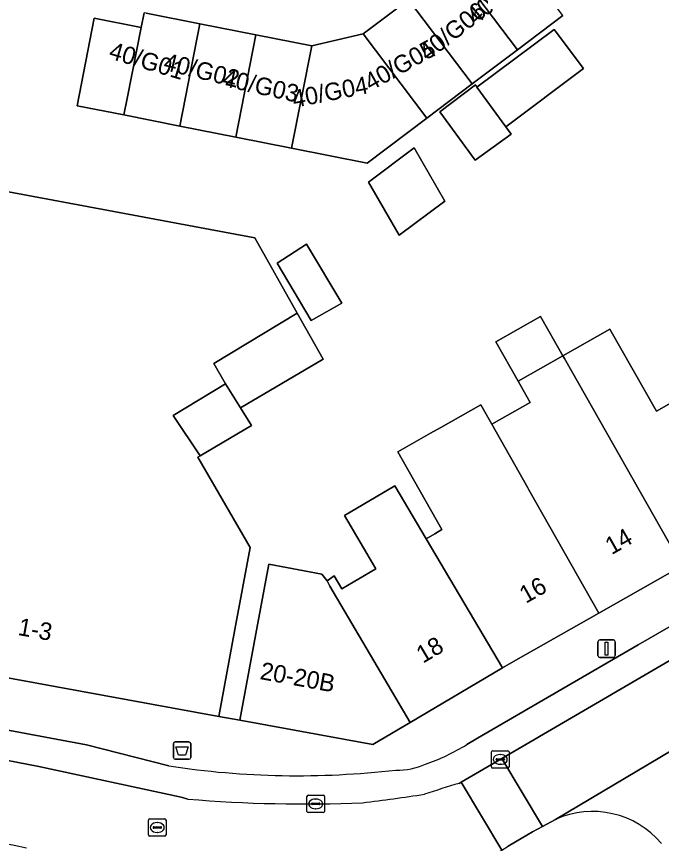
# Model space of a CAD drawing. Extents: x 161838 to 162344, y 381620 to 382160.
# Drawn here: x 161947.12 to 161984.06, y 381932.12 to 381979.46 of the extents above; entities that cross this region are included whole.
import ezdxf

# ---------------------------------------------------------------- set-up
doc = ezdxf.new("R2010")
doc.units = 0
for name, color, linetype in [('IMGEO_Afvalbak', 7, 'Continuous'), ('IMGEO_Erf', 7, 'Continuous'), ('IMGEO_Kolk', 7, 'Continuous'), ('IMGEO_Lichtmast', 7, 'Continuous'), ('IMGEO_Pand', 7, 'Continuous'), ('IMGEO_Pand_nummerreeks', 7, 'Continuous'), ('IMGEO_Parkeervlak_open', 7, 'Continuous'), ('IMGEO_Rijbaan_lokaal_open', 7, 'Continuous'), ('IMGEO_Rioolput', 7, 'Continuous'), ('IMGEO_Voetpad_open', 7, 'Continuous')]:
    doc.layers.add(name, color=color, linetype=linetype)

msp = doc.modelspace()

# ---------------------------------------------------------------- linework, layer by layer
at = {"layer": 'IMGEO_Afvalbak'}
for p, q in [((161956.108, 381937.036), (161956.108, 381937.836)), ((161956.108, 381937.836), (161956.108, 381937.036)), ((161956.208, 381937.936), (161956.998, 381937.936)), ((161956.998, 381937.936), (161956.208, 381937.936)), ((161957.098, 381937.836), (161957.098, 381937.036)), ((161957.098, 381937.036), (161957.098, 381937.836)), ((161956.998, 381936.936), (161956.208, 381936.936)), ((161956.208, 381936.936), (161956.998, 381936.936))]:
    msp.add_line(p, q, dxfattribs=at)
msp.add_lwpolyline([(161956.251, 381937.65), (161956.955, 381937.65), (161956.806, 381937.18), (161956.4, 381937.18), (161956.251, 381937.65)], dxfattribs=at)
for centre, start, end in [((161956.208, 381937.836), 90, 180), ((161956.208, 381937.836), 90, 180), ((161956.998, 381937.836), 0, 90), ((161956.998, 381937.836), 360, 90), ((161956.208, 381937.036), 180, 270), ((161956.208, 381937.036), 180, 270), ((161956.998, 381937.036), 270, 0), ((161956.998, 381937.036), 270, 0)]:
    msp.add_arc(centre, 0.1, start, end, dxfattribs=at)
at = {"layer": 'IMGEO_Erf'}
for points in [[(161978.407, 381979.515), (161975.815, 381977.558), (161973.222, 381975.601), (161970.629, 381973.644), (161967.212, 381971.065), (161962.878, 381971.924), (161959.674, 381972.559), (161956.47, 381973.194), (161953.266, 381973.829), (161950.592, 381974.359), (161951.578, 381979.366), (161954.258, 381978.838), (161954.425, 381979.681)], [(161946.353, 381969.488), (161960.778, 381966.791), (161963.199, 381962.487), (161964.682, 381959.85), (161959.954, 381957.055), (161960.584, 381956.047), (161957.641, 381954.308), (161957.508, 381954.229), (161960.51, 381949.065), (161959.633, 381944.374), (161958.703, 381939.397), (161959.912, 381939.177), (161960.838, 381944.127), (161961.581, 381948.104), (161964.605, 381947.539), (161964.906, 381947.159), (161965.322, 381947.445), (161965.76, 381946.704), (161967.699, 381947.85), (161965.9, 381950.893), (161968.788, 381952.601), (161970.587, 381949.557), (161971.087, 381949.852), (161971.482, 381950.086), (161968.957, 381954.537), (161970.838, 381955.605), (161971.425, 381955.938), (161973.708, 381957.234), (161974.339, 381956.122), (161976.536, 381957.369), (161975.847, 381958.584), (161974.572, 381960.833), (161977.137, 381962.294), (161978.419, 381960.043), (161981.107, 381961.568), (161983.776, 381956.863), (161986.296, 381958.292)]]:
    msp.add_lwpolyline(points, dxfattribs=at)
for points in [[(161973.405, 381975.547), (161973.495, 381975.424), (161977.925, 381978.729), (161979.601, 381976.482), (161975.144, 381973.157), (161975.453, 381972.733), (161973.395, 381971.235), (161971.373, 381974.013)], [(161969.903, 381971.952), (161971.646, 381968.899), (161969.046, 381966.936), (161967.29, 381969.979)], [(161963.737, 381966.433), (161965.762, 381963.058), (161963.999, 381962.055), (161962.048, 381965.345)]]:
    msp.add_lwpolyline(points, close=True, dxfattribs=at)
at = {"layer": 'IMGEO_Kolk'}
for p, q in [((161974.329, 381936.504), (161974.329, 381937.356)), ((161974.404, 381937.43), (161975.256, 381937.43)), ((161974.817, 381937.21), (161974.842, 381937.21)), ((161975.33, 381937.356), (161975.33, 381936.504)), ((161974.588, 381936.924), (161974.588, 381936.936)), ((161975.026, 381936.887), (161974.628, 381936.887)), ((161974.631, 381936.973), (161975.029, 381936.973)), ((161974.84, 381936.65), (161974.815, 381936.65)), ((161975.072, 381936.936), (161975.072, 381936.924)), ((161975.256, 381936.43), (161974.404, 381936.43)), ((161963.757, 381933.958), (161963.757, 381934.81)), ((161963.832, 381934.884), (161964.684, 381934.884)), ((161964.758, 381934.81), (161964.758, 381933.958)), ((161964.016, 381934.378), (161964.016, 381934.39)), ((161964.454, 381934.341), (161964.056, 381934.341)), ((161964.059, 381934.427), (161964.457, 381934.427)), ((161964.245, 381934.664), (161964.27, 381934.664)), ((161964.5, 381934.39), (161964.5, 381934.378)), ((161964.684, 381933.884), (161963.832, 381933.884)), ((161964.268, 381934.104), (161964.243, 381934.104))]:
    msp.add_line(p, q, dxfattribs=at)
for points in [[(161974.329, 381936.504), (161974.329, 381937.356)], [(161974.404, 381937.43), (161975.256, 381937.43)], [(161975.33, 381937.356), (161975.33, 381936.504)], [(161975.256, 381936.43), (161974.404, 381936.43)], [(161963.757, 381933.958), (161963.757, 381934.81)], [(161963.832, 381934.884), (161964.684, 381934.884)], [(161964.758, 381934.81), (161964.758, 381933.958)], [(161964.684, 381933.884), (161963.832, 381933.884)]]:
    msp.add_lwpolyline(points, dxfattribs=at)
for centre, radius, start, end in [((161974.406, 381937.354), 0.0765, 91.552, 178.448), ((161974.406, 381937.354), 0.0765, 91.552, 178.448), ((161975.254, 381937.354), 0.0765, 1.552, 88.448), ((161975.254, 381937.354), 0.0765, 1.552, 88.448), ((161974.628, 381936.933), 0.0403, 85.8775, 175.7526), ((161974.625, 381936.923), 0.0366, 178.938, 274.7102), ((161975.029, 381936.93), 0.043, 264.8664, 352.4533), ((161975.033, 381936.935), 0.0386, 1.7309, 96.639), ((161974.406, 381936.506), 0.0765, 181.552, 268.448), ((161974.406, 381936.506), 0.0765, 181.552, 268.448), ((161975.254, 381936.506), 0.0765, 271.552, 358.448), ((161975.254, 381936.506), 0.0765, 271.552, 358.448), ((161963.834, 381934.808), 0.0765, 91.552, 178.448), ((161963.834, 381934.808), 0.0765, 91.552, 178.448), ((161964.682, 381934.808), 0.0765, 1.552, 88.448), ((161964.682, 381934.808), 0.0765, 1.552, 88.448), ((161964.056, 381934.387), 0.0403, 85.8775, 175.7526), ((161964.053, 381934.377), 0.0366, 178.938, 274.7102), ((161964.457, 381934.384), 0.043, 264.8664, 352.4533), ((161964.461, 381934.389), 0.0386, 1.7309, 96.639), ((161963.834, 381933.96), 0.0765, 181.552, 268.448), ((161963.834, 381933.96), 0.0765, 181.552, 268.448), ((161964.682, 381933.96), 0.0765, 271.552, 358.448), ((161964.682, 381933.96), 0.0765, 271.552, 358.448)]:
    msp.add_arc(centre, radius, start, end, dxfattribs=at)
for centre, major_axis, ratio, start_param, end_param in [((161974.816, 381936.93), (-0.387, 0.002), 0.722429, 4.712389, 7.853982), ((161974.841, 381936.93), (-0.39, 0.002), 0.717154, 1.570796, 4.712389), ((161964.244, 381934.384), (-0.387, 0.002), 0.722429, 4.712389, 7.853982), ((161964.269, 381934.384), (-0.39, 0.002), 0.717154, 1.570796, 4.712389)]:
    msp.add_ellipse(centre, major_axis=major_axis, ratio=ratio, start_param=start_param, end_param=end_param, dxfattribs=at)
at = {"layer": 'IMGEO_Lichtmast'}
for p, q in [((161980.523, 381943.772), (161981.313, 381943.772)), ((161981.313, 381943.772), (161980.523, 381943.772)), ((161980.423, 381942.872), (161980.423, 381943.672)), ((161980.423, 381943.672), (161980.423, 381942.872)), ((161981.413, 381943.672), (161981.413, 381942.872)), ((161981.413, 381942.872), (161981.413, 381943.672)), ((161981.313, 381942.772), (161980.523, 381942.772)), ((161980.523, 381942.772), (161981.313, 381942.772))]:
    msp.add_line(p, q, dxfattribs=at)
msp.add_lwpolyline([(161980.843, 381943.647), (161980.993, 381943.647), (161980.993, 381942.897), (161980.843, 381942.897), (161980.843, 381943.647)], dxfattribs=at)
for centre, start, end in [((161980.523, 381943.672), 90, 180), ((161980.523, 381943.672), 90, 180), ((161981.313, 381943.672), 0, 90), ((161981.313, 381943.672), 360, 90), ((161980.523, 381942.872), 180, 270), ((161980.523, 381942.872), 180, 270), ((161981.313, 381942.872), 270, 0), ((161981.313, 381942.872), 270, 0)]:
    msp.add_arc(centre, 0.1, start, end, dxfattribs=at)
at = {"layer": 'IMGEO_Pand'}
for points in [[(161972.167, 381982.389), (161975.815, 381977.558), (161978.407, 381979.515), (161974.76, 381984.346)], [(161969.575, 381980.431), (161973.222, 381975.601), (161975.815, 381977.558), (161972.167, 381982.389)], [(161969.575, 381980.431), (161966.982, 381978.474), (161970.629, 381973.644), (161973.222, 381975.601)], [(161957.629, 381979.046), (161954.548, 381979.657), (161954.425, 381979.681), (161954.258, 381978.838), (161953.454, 381974.777), (161953.266, 381973.829), (161956.47, 381973.194)], [(161954.258, 381978.838), (161951.578, 381979.366), (161950.592, 381974.359), (161953.266, 381973.829), (161953.454, 381974.777)], [(161957.629, 381979.046), (161956.47, 381973.194), (161959.674, 381972.559), (161960.834, 381978.411)], [(161973.495, 381975.424), (161975.144, 381973.157), (161979.601, 381976.482), (161977.925, 381978.729)], [(161962.878, 381971.924), (161964.038, 381977.776), (161960.834, 381978.411), (161959.674, 381972.559)], [(161962.878, 381971.924), (161967.212, 381971.065), (161970.629, 381973.644), (161966.982, 381978.474), (161964.038, 381977.776)], [(161973.495, 381975.424), (161973.405, 381975.547), (161971.373, 381974.013), (161973.395, 381971.235), (161975.453, 381972.733), (161975.144, 381973.157)], [(161969.903, 381971.952), (161967.29, 381969.979), (161969.046, 381966.936), (161971.646, 381968.899)], [(161957.508, 381954.229), (161957.641, 381954.308), (161956.103, 381956.625), (161959.089, 381958.438), (161958.426, 381959.594), (161963.199, 381962.487), (161960.778, 381966.791), (161946.353, 381969.488), (161942.497, 381970.209), (161940.551, 381959.529), (161939.463, 381953.562), (161938.4, 381947.726), (161937.628, 381943.237), (161958.703, 381939.397), (161959.633, 381944.374), (161960.51, 381949.065)], [(161963.737, 381966.433), (161962.048, 381965.345), (161963.999, 381962.055), (161965.762, 381963.058)], [(161964.682, 381959.85), (161963.199, 381962.487), (161958.426, 381959.594), (161959.089, 381958.438), (161959.954, 381957.055)], [(161977.137, 381962.294), (161974.572, 381960.833), (161975.847, 381958.584), (161978.419, 381960.043)], [(161978.419, 381960.043), (161978.509, 381959.885), (161985.242, 381948.014), (161990.45, 381950.969), (161987.983, 381955.318), (161986.296, 381958.292), (161983.776, 381956.863), (161981.107, 381961.568)], [(161978.509, 381959.885), (161978.419, 381960.043), (161975.847, 381958.584), (161976.536, 381957.369), (161974.339, 381956.122), (161976.401, 381952.486), (161976.47, 381952.367), (161980.473, 381945.309), (161985.242, 381948.014)], [(161959.954, 381957.055), (161959.089, 381958.438), (161956.103, 381956.625), (161957.641, 381954.308), (161960.584, 381956.047)], [(161974.339, 381956.122), (161973.708, 381957.234), (161971.425, 381955.938), (161970.838, 381955.605), (161968.957, 381954.537), (161971.482, 381950.086), (161971.087, 381949.852), (161970.587, 381949.557), (161974.954, 381942.172), (161975.721, 381942.613), (161980.473, 381945.309), (161976.47, 381952.367), (161976.401, 381952.486)], [(161970.587, 381949.557), (161968.788, 381952.601), (161965.9, 381950.893), (161967.699, 381947.85), (161965.76, 381946.704), (161965.322, 381947.445), (161964.906, 381947.159), (161965.06, 381946.853), (161969.673, 381939.049), (161974.954, 381942.172)], [(161964.906, 381947.159), (161964.605, 381947.539), (161961.581, 381948.104), (161960.838, 381944.127), (161959.912, 381939.177), (161967.538, 381937.787), (161969.673, 381939.049), (161965.06, 381946.853)]]:
    msp.add_lwpolyline(points, close=True, dxfattribs=at)
at = {"layer": 'IMGEO_Parkeervlak_open'}
for points in [[(161972.482, 381935.56), (161972.584, 381935.619), (161974.917, 381936.979), (162000, 381951.624), (162005.452, 381955.402), (162009.423, 381958.174), (162019.209, 381965.048), (162018.131, 381966.571), (162009.22, 381960.309), (162009.295, 381960.196), (162002.756, 381955.558), (162000, 381953.557), (161999.035, 381952.878), (161982.723, 381943.483), (161973.533, 381938.154), (161972.911, 381937.782)], [(161951.124, 381937.766), (161939.77, 381939.886)], [(161936.936, 381938.606), (161945.23, 381937.136), (161948.397, 381936.525), (161956.559, 381934.761), (161956.934, 381934.662)], [(161955.844, 381936.558), (161951.124, 381937.766)]]:
    msp.add_lwpolyline(points, dxfattribs=at)
for centre, radius, start, end in [((161966.612, 381947.97), 11.978, 289.2073, 301.7251), ((161968.935, 381940.376), 4.054, 268.8789, 293.5201), ((161963.225, 381984.863), 48.865, 261.3129, 276.6177), ((161991.866, 381870.118), 68.253, 106.49965, 108.251), ((161951.813, 382058.231), 124.701, 276.97079, 278.61437), ((161963.595, 382013.437), 79.056, 265.16682, 272.43023)]:
    msp.add_arc(centre, radius, start, end, dxfattribs=at)
at = {"layer": 'IMGEO_Rijbaan_lokaal_open'}
for points in [[(161954.548, 381979.657), (161957.629, 381979.046), (161960.834, 381978.411), (161964.038, 381977.776), (161966.982, 381978.474), (161969.575, 381980.431)], [(161993.457, 381942.589), (161993.996, 381942.987), (161977.996, 381933.497)], [(161956.934, 381934.662), (161956.559, 381934.761), (161948.397, 381936.525), (161945.23, 381937.136), (161936.936, 381938.606), (161936.675, 381938.652), (161932.946, 381939.313), (161932.48, 381939.395), (161923.265, 381941.028), (161922.495, 381936.626), (161946.986, 381932.028), (161947.69, 381931.869)], [(161972.584, 381935.619), (161972.482, 381935.56)], [(161972.574, 381930.28), (161974.913, 381931.737), (161972.584, 381935.619)]]:
    msp.add_lwpolyline(points, dxfattribs=at)
for points in [[(161993.996, 381942.987), (161994.184, 381943.066), (161994.373, 381943.145), (161994.71, 381943.316), (162000, 381946.422), (162001.768, 381947.455), (162005.028, 381949.695), (162012.054, 381954.611), (162009.423, 381958.174), (162005.452, 381955.402), (162000, 381951.624), (161974.917, 381936.979), (161977.254, 381933.082), (161977.996, 381933.497)], [(161974.917, 381936.979), (161972.584, 381935.619), (161974.913, 381931.737), (161975.276, 381931.963), (161975.7, 381932.21), (161976.668, 381932.788), (161977.254, 381933.082)]]:
    msp.add_lwpolyline(points, close=True, dxfattribs=at)
for centre, radius, start, end in [((161991.866, 381870.118), 68.253, 106.49965, 108.251), ((161951.813, 382058.231), 124.701, 276.97079, 278.61437), ((161963.595, 382013.437), 79.056, 265.16682, 272.43023), ((161980.115, 381928.805), 5.148, 40.0657, 114.3086)]:
    msp.add_arc(centre, radius, start, end, dxfattribs=at)
at = {"layer": 'IMGEO_Rioolput'}
for p, q in [((161954.683, 381932.606), (161954.683, 381933.458)), ((161954.758, 381933.532), (161955.61, 381933.532)), ((161955.171, 381933.312), (161955.196, 381933.312)), ((161955.684, 381933.458), (161955.684, 381932.606)), ((161954.942, 381933.026), (161954.942, 381933.038)), ((161955.38, 381932.989), (161954.982, 381932.989)), ((161954.985, 381933.075), (161955.383, 381933.075)), ((161955.426, 381933.038), (161955.426, 381933.026)), ((161955.61, 381932.532), (161954.758, 381932.532)), ((161955.194, 381932.752), (161955.169, 381932.752))]:
    msp.add_line(p, q, dxfattribs=at)
for points in [[(161954.683, 381932.606), (161954.683, 381933.458)], [(161954.758, 381933.532), (161955.61, 381933.532)], [(161955.684, 381933.458), (161955.684, 381932.606)], [(161955.61, 381932.532), (161954.758, 381932.532)]]:
    msp.add_lwpolyline(points, dxfattribs=at)
for centre, radius, start, end in [((161954.76, 381933.456), 0.0765, 91.552, 178.448), ((161954.76, 381933.456), 0.0765, 91.552, 178.448), ((161955.608, 381933.456), 0.0765, 1.552, 88.448), ((161955.608, 381933.456), 0.0765, 1.552, 88.448), ((161954.982, 381933.035), 0.0403, 85.8775, 175.7526), ((161954.979, 381933.025), 0.0366, 178.938, 274.7102), ((161955.383, 381933.032), 0.043, 264.8664, 352.4533), ((161955.387, 381933.037), 0.0386, 1.7309, 96.639), ((161954.76, 381932.608), 0.0765, 181.552, 268.448), ((161954.76, 381932.608), 0.0765, 181.552, 268.448), ((161955.608, 381932.608), 0.0765, 271.552, 358.448), ((161955.608, 381932.608), 0.0765, 271.552, 358.448)]:
    msp.add_arc(centre, radius, start, end, dxfattribs=at)
for centre, major_axis, ratio, start_param, end_param in [((161955.17, 381933.032), (-0.387, 0.002), 0.722429, 4.712389, 7.853982), ((161955.195, 381933.032), (-0.39, 0.002), 0.717154, 1.570796, 4.712389)]:
    msp.add_ellipse(centre, major_axis=major_axis, ratio=ratio, start_param=start_param, end_param=end_param, dxfattribs=at)
at = {"layer": 'IMGEO_Voetpad_open'}
for points in [[(162044.198, 381987.972), (162027.763, 381976.315), (162027.675, 381976.439), (162023.633, 381973.703), (162017.37, 381969.238), (162016.075, 381968.353), (162010.268, 381964.214), (162004.459, 381960.074), (162003.552, 381959.398), (161999.988, 381956.857), (161997.98, 381955.381), (161997.314, 381955), (161991.394, 381951.62), (161990.45, 381950.969), (161985.242, 381948.014), (161980.473, 381945.309), (161975.721, 381942.613), (161974.954, 381942.172), (161969.673, 381939.049), (161967.538, 381937.787), (161959.912, 381939.177), (161958.703, 381939.397), (161937.628, 381943.237), (161912.446, 381947.826)], [(161972.911, 381937.782), (161973.533, 381938.154), (161982.723, 381943.483), (161999.035, 381952.878), (162000, 381953.557), (162002.756, 381955.558), (162009.295, 381960.196), (162009.22, 381960.309), (162018.131, 381966.571), (162019.209, 381965.048), (162019.719, 381965.377), (162021.458, 381966.619), (162024.131, 381969.266), (162025.649, 381970.744)], [(161939.77, 381939.886), (161951.124, 381937.766), (161955.844, 381936.558)], [(161977.996, 381933.497), (161977.254, 381933.082), (161976.668, 381932.788), (161975.7, 381932.21), (161975.276, 381931.963)]]:
    msp.add_lwpolyline(points, dxfattribs=at)
for centre, radius, start, end in [((161966.612, 381947.97), 11.978, 289.2073, 301.7251), ((161968.935, 381940.376), 4.054, 268.8789, 293.5201), ((161963.225, 381984.863), 48.865, 261.3129, 276.6177), ((161980.115, 381928.805), 5.148, 40.0657, 114.3086)]:
    msp.add_arc(centre, radius, start, end, dxfattribs=at)

# ---------------------------------------------------------------- texts
at = {"layer": 'IMGEO_Pand_nummerreeks'}
for s, rotation, p in [('40/G07', 40.6013, (161973.438, 381978.943)), ('40/G06', 38.0888, (161970.663, 381976.879)), ('40/G01', 343.4129, (161952.354, 381977.08)), ('40/G05', 29.1676, (161967.401, 381975.178)), ('40/G02', 346.2637, (161955.487, 381976.419)), ('40/G03', 347.4712, (161958.876, 381975.491)), ('40/G04', 11.0702, (161963.022, 381974.234)), ('14', 29.5646, (161981.203, 381948.62)), ('16', 29.5646, (161976.293, 381945.835)), ('1-3', 349.6753, (161947.16, 381944.061)), ('18', 30.5959, (161970.4, 381942.406)), ('20-20B', 349.67, (161961.022, 381941.537))]:
    msp.add_text(s, height=1, rotation=rotation, dxfattribs=at).set_placement(p)

doc.saveas('drawing.dxf')
